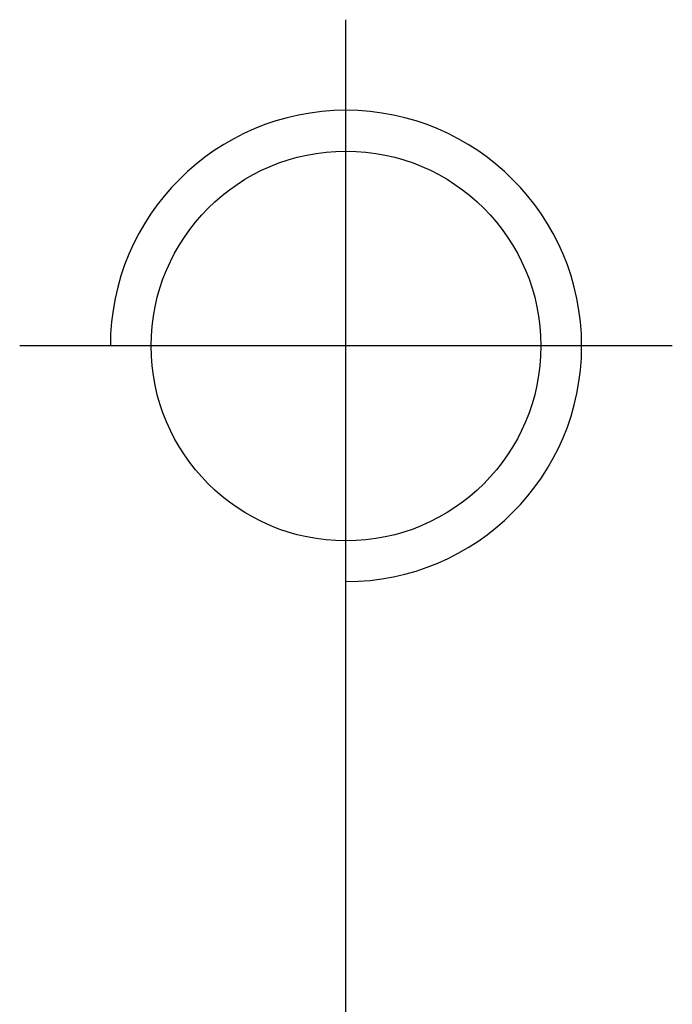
# Model space of a CAD drawing. Header units: millimetres. Extents: x 2891 to 6329, y -1599 to 860.
# Tile 467 of 620: x 5443.13 to 5446.73, y -566.69 to -561.26. Entities that reach past the tile are written whole.
import ezdxf

# ---------------------------------------------------------------- set-up
doc = ezdxf.new("R2010")
doc.units = ezdxf.units.MM
doc.layers.get('0').update_dxf_attribs({"linetype": 'CONTINUOUS'})

msp = doc.modelspace()

# ---------------------------------------------------------------- linework, layer by layer
at = {"ltscale": 0.2}
for p, q in [((5444.9319, -564.8628), (5444.9319, -561.2628)), ((5444.9319, -588.4753), (5444.9319, -562.7255)), ((5446.7319, -563.0628), (5443.1319, -563.0628))]:
    msp.add_line(p, q, dxfattribs=at)
at = {"linetype": 'Continuous'}
msp.add_circle((5444.9319, -563.0628), 1.075, dxfattribs=at)
msp.add_arc((5444.9319, -563.0628), 1.3, 270, 180)

doc.saveas('drawing.dxf')
